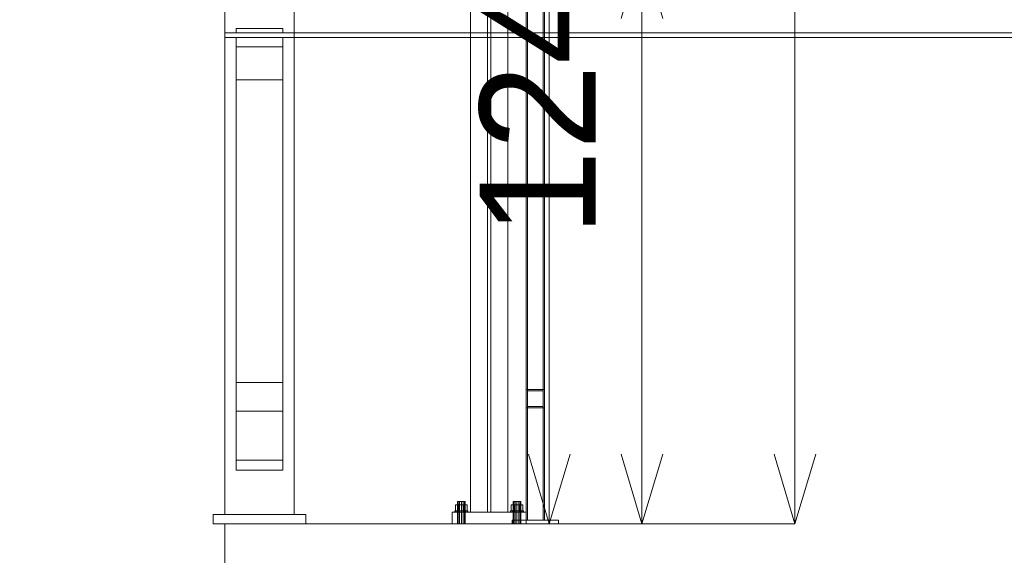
# Model space of a CAD drawing. Header units: millimetres. Extents: x -2233 to 65662, y -50530 to 6847.
# Tile 595 of 656: x 23308 to 25432, y -68 to 1088. Entities that reach past the tile are written whole.
import ezdxf

# ---------------------------------------------------------------- set-up
doc = ezdxf.new("R2010")
doc.units = ezdxf.units.MM
for name, color, linetype, lineweight in [('COTAS_O', 1, 'Continuous', 0), ('COTAS_P', 1, 'Continuous', 0), ('lateral_briquetadora', 7, 'Continuous', 0), ('lateral_C02', 7, 'Continuous', 0), ('lateral_C05', 7, 'Continuous', 0)]:
    doc.layers.add(name, color=color, linetype=linetype, lineweight=lineweight)
doc.dimstyles.new('R19_100', dxfattribs={"dimtxt": 250, "dimasz": 150, "dimexe": 150, "dimexo": 80, "dimgap": 100, "dimtad": 1, "dimtih": 1, "dimtoh": 1, "dimdsep": 46, "dimcen": 0.09, "dimadec": 0, "dimazin": 0, "dimtfac": 1, "dimtdec": 4, "dimtofl": 0, "dimtmove": 0, "dimatfit": 3, "dimfxl": 1, "dimtolj": 1, "dimtzin": 0, "dimarcsym": 0})

# ---------------------------------------------------------------- blocks, each defined once
blk = doc.blocks.new('DIM_R32_4')
at = {"layer": 'COTAS_P'}
for p, q in [((15248.4, 1279.1), (24311.8, 4109.1)), ((24311.8, 4109.1), (24155.2, 4107.3)), ((24311.8, 4109.1), (24182.1, 4021.4)), ((24580.1, 3250), (24311.8, 4109.1)), ((15248.4, 1279.1), (15378.1, 1366.8)), ((15248.4, 1279.1), (15405, 1280.8)), ((15516.6, 420), (15248.4, 1279.1))]:
    blk.add_line(p, q, dxfattribs=at)
blk.add_text('9495 P', height=250, rotation=17.3406, dxfattribs=at).set_placement((19750.3, 2789.5))
blk = doc.blocks.new('DIM_R32_6')
at = {"layer": 'COTAS_P'}
for p, q in [((24580.1, 3250), (24980.1, 3250)), ((24980.1, 3250), (24935.1, 3100)), ((24980.1, 0), (24980.1, 3250)), ((24980.1, 3250), (25025.1, 3100)), ((24980.1, 0), (24935.1, 150)), ((24980.1, 0), (25025.1, 150)), ((24580.1, 0), (24980.1, 0))]:
    blk.add_line(p, q, dxfattribs=at)
blk.add_text('3250 P', height=250, rotation=90, dxfattribs=at).set_placement((24880.1, 1625))
blk = doc.blocks.new('DIM_R32_8')
at = {"layer": 'COTAS_P'}
for p, q in [((24250.1, 1241), (24650.1, 1241)), ((24650.1, 1241), (24605.1, 1091)), ((24650.1, 0), (24650.1, 1241)), ((24650.1, 1241), (24695.1, 1091)), ((24650.1, 0), (24605.1, 150)), ((24650.1, 0), (24695.1, 150)), ((24250.1, 0), (24650.1, 0))]:
    blk.add_line(p, q, dxfattribs=at)
blk.add_text('1241 P', height=250, rotation=90, dxfattribs=at).set_placement((24550.1, 620.5))
blk = doc.blocks.new('DIM_R32_22')
at = {"layer": 'COTAS_O'}
for p, q in [((23750.1, 0), (23750.1, -900)), ((25950.1, 0), (25950.1, -900)), ((23750.1, -900), (23900.1, -855)), ((25950.1, -900), (25800.1, -855)), ((23750.1, -900), (25950.1, -900)), ((23750.1, -900), (23900.1, -945)), ((25950.1, -900), (25800.1, -945))]:
    blk.add_line(p, q, dxfattribs=at)
blk.add_text('2200 O', height=250, dxfattribs=at).set_placement((24850.1, -800))
blk = doc.blocks.new('DIM_R32_23')
at = {"layer": 'COTAS_O'}
for p, q in [((23750.1, 2330), (24450.1, 2330)), ((24450.1, 2330), (24405.1, 2180)), ((24450.1, 0), (24450.1, 2330)), ((24450.1, 2330), (24495.1, 2180)), ((24450.1, 0), (24405.1, 150)), ((24450.1, 0), (24495.1, 150)), ((23750.1, 0), (24450.1, 0))]:
    blk.add_line(p, q, dxfattribs=at)
blk.add_text('2330 O', height=250, rotation=90, dxfattribs=at).set_placement((24350.1, 1165))
blk = doc.blocks.new('DIM_R32_26')
at = {"layer": 'COTAS_P'}
for p, q in [((112.7, 0), (112.7, -2500)), ((65298.1, 0), (65298.1, -2500)), ((112.7, -2500), (262.7, -2455)), ((65298.1, -2500), (65148.1, -2455)), ((112.7, -2500), (65298.1, -2500)), ((112.7, -2500), (262.7, -2545)), ((65298.1, -2500), (65148.1, -2545))]:
    blk.add_line(p, q, dxfattribs=at)
blk.add_text('65185.39 P', height=250, dxfattribs=at).set_placement((32705.4, -2400))

msp = doc.modelspace()

# ---------------------------------------------------------------- linework, layer by layer
at = {"layer": 'lateral_briquetadora'}
for p, q in [((23750.067, 1060), (23750.067, 1240)), ((23900.067, 1060), (23900.067, 1240)), ((23775.067, 1060), (23775.067, 1069.143)), ((23775.067, 1069.143), (23875.067, 1069.143)), ((23875.067, 1060), (23875.067, 1069.143)), ((23750.067, 20), (23750.067, 1060)), ((23750.067, 1060), (23900.067, 1060)), ((23750.067, 1060), (25950.067, 1060)), ((23750.067, 20), (23750.067, 1050)), ((23750.067, 1050), (23900.067, 1050)), ((23775.067, 1060), (23875.067, 1060)), ((23775.067, 305.038), (23775.067, 1050)), ((23775.067, 1050), (23875.067, 1050)), ((23775.067, 1050), (23775.067, 1030)), ((23775.067, 1050), (23775.067, 243.475)), ((23875.067, 305.038), (23875.067, 1050)), ((23875.067, 1050), (23875.067, 1030)), ((23875.067, 1050), (23875.067, 243.475)), ((23900.067, 1050), (23900.067, 1060)), ((23900.067, 1060), (25800.067, 1060)), ((23900.067, 20), (23900.067, 1050)), ((23900.067, 1050), (25800.067, 1050)), ((23775.067, 1030), (23875.067, 1030)), ((23775.067, 137.184), (23775.067, 958.693)), ((23775.067, 958.693), (23875.067, 958.693)), ((23775.067, 958.693), (23775.067, 115.739)), ((23875.067, 137.184), (23875.067, 958.693)), ((23875.067, 958.693), (23875.067, 115.739)), ((23775.067, 137.184), (23775.067, 305.038)), ((23775.067, 305.038), (23875.067, 305.038)), ((23875.067, 137.184), (23875.067, 305.038)), ((23775.067, 115.739), (23775.067, 243.475)), ((23775.067, 243.475), (23875.067, 243.475)), ((23875.067, 115.739), (23875.067, 243.475)), ((23775.067, 137.184), (23875.067, 137.184)), ((23775.067, 115.739), (23875.067, 115.739)), ((23725.067, 0), (23725.067, 20)), ((23725.067, 20), (23925.067, 20)), ((23725.067, 0), (23925.067, 0)), ((23750.067, 20), (23900.067, 20)), ((23925.067, 0), (23925.067, 20))]:
    msp.add_line(p, q, dxfattribs=at)
at = {"layer": 'lateral_C02'}
for p, q in [((24280.488, 2812.387), (24280.488, 25)), ((24316.988, 2812.387), (24316.988, 25)), ((24323.988, 25), (24323.988, 2812.387)), ((24360.488, 25), (24360.488, 2812.387)), ((24253.56, 48), (24252.488, 48)), ((24252.488, 0), (24252.488, 48)), ((24256.488, 48), (24253.56, 48)), ((24253.56, 0), (24253.56, 48)), ((24260.488, 48), (24256.488, 48)), ((24256.488, 0), (24256.488, 48)), ((24264.488, 48), (24260.488, 48)), ((24260.488, 0), (24260.488, 48)), ((24267.416, 48), (24264.488, 48)), ((24264.488, 0), (24264.488, 48)), ((24268.488, 48), (24267.416, 48)), ((24267.416, 0), (24267.416, 48)), ((24268.488, 48), (24268.488, 0)), ((24373.56, 48), (24372.488, 48)), ((24372.488, 0), (24372.488, 48)), ((24376.488, 48), (24373.56, 48)), ((24373.56, 0), (24373.56, 48)), ((24380.488, 48), (24376.488, 48)), ((24376.488, 0), (24376.488, 48)), ((24384.488, 48), (24380.488, 48)), ((24380.488, 0), (24380.488, 48)), ((24387.416, 48), (24384.488, 48)), ((24384.488, 0), (24384.488, 48)), ((24388.488, 48), (24387.416, 48)), ((24387.416, 0), (24387.416, 48)), ((24388.488, 48), (24388.488, 0)), ((24240.488, 25), (24400.488, 25)), ((24240.488, 25), (24240.488, 0)), ((24247.554, 28), (24246.488, 28)), ((24246.488, 25), (24246.488, 28)), ((24247.554, 25), (24246.488, 25)), ((24250.588, 28), (24247.554, 28)), ((24247.554, 25), (24247.554, 28)), ((24250.588, 25), (24247.554, 25)), ((24254.088, 40.8), (24247.688, 40.8)), ((24247.688, 28), (24247.688, 40.8)), ((24254.088, 28), (24247.688, 28)), ((24255.13, 28), (24250.588, 28)), ((24250.588, 25), (24250.588, 28)), ((24255.13, 25), (24250.588, 25)), ((24266.888, 40.8), (24254.088, 40.8)), ((24254.088, 28), (24254.088, 40.8)), ((24266.888, 28), (24254.088, 28)), ((24260.488, 28), (24255.13, 28)), ((24255.13, 25), (24255.13, 28)), ((24260.488, 25), (24255.13, 25)), ((24265.846, 28), (24260.488, 28)), ((24260.488, 25), (24260.488, 28)), ((24265.846, 25), (24260.488, 25)), ((24270.387, 28), (24265.846, 28)), ((24265.846, 25), (24265.846, 28)), ((24270.387, 25), (24265.846, 25)), ((24273.288, 40.8), (24266.888, 40.8)), ((24266.888, 28), (24266.888, 40.8)), ((24266.888, 28), (24273.288, 28)), ((24273.422, 28), (24270.387, 28)), ((24270.387, 25), (24270.387, 28)), ((24273.422, 25), (24270.387, 25)), ((24273.288, 40.8), (24273.288, 28)), ((24274.488, 28), (24273.422, 28)), ((24273.422, 25), (24273.422, 28)), ((24273.422, 25), (24274.488, 25)), ((24274.488, 28), (24274.488, 25)), ((24280.488, 25), (24360.488, 25)), ((24316.988, 25), (24323.988, 25)), ((24367.554, 28), (24366.488, 28)), ((24366.488, 25), (24366.488, 28)), ((24367.554, 25), (24366.488, 25)), ((24370.588, 28), (24367.554, 28)), ((24367.554, 25), (24367.554, 28)), ((24370.588, 25), (24367.554, 25)), ((24374.088, 40.8), (24367.688, 40.8)), ((24367.688, 28), (24367.688, 40.8)), ((24374.088, 28), (24367.688, 28)), ((24375.13, 28), (24370.588, 28)), ((24370.588, 25), (24370.588, 28)), ((24375.13, 25), (24370.588, 25)), ((24386.888, 40.8), (24374.088, 40.8)), ((24374.088, 28), (24374.088, 40.8)), ((24386.888, 28), (24374.088, 28)), ((24380.488, 28), (24375.13, 28)), ((24375.13, 25), (24375.13, 28)), ((24380.488, 25), (24375.13, 25)), ((24385.846, 28), (24380.488, 28)), ((24380.488, 25), (24380.488, 28)), ((24385.846, 25), (24380.488, 25)), ((24390.387, 28), (24385.846, 28)), ((24385.846, 25), (24385.846, 28)), ((24390.387, 25), (24385.846, 25)), ((24393.288, 40.8), (24386.888, 40.8)), ((24386.888, 28), (24386.888, 40.8)), ((24386.888, 28), (24393.288, 28)), ((24393.422, 28), (24390.387, 28)), ((24390.387, 25), (24390.387, 28)), ((24393.422, 25), (24390.387, 25)), ((24393.288, 40.8), (24393.288, 28)), ((24394.488, 28), (24393.422, 28)), ((24393.422, 25), (24393.422, 28)), ((24393.422, 25), (24394.488, 25)), ((24394.488, 28), (24394.488, 25)), ((24400.488, 0), (24400.488, 25)), ((24240.488, 0), (24400.488, 0)), ((24253.56, 0), (24252.488, 0)), ((24256.488, 0), (24253.56, 0)), ((24260.488, 0), (24256.488, 0)), ((24264.488, 0), (24260.488, 0)), ((24267.416, 0), (24264.488, 0)), ((24267.416, 0), (24268.488, 0)), ((24373.56, 0), (24372.488, 0)), ((24376.488, 0), (24373.56, 0)), ((24380.488, 0), (24376.488, 0)), ((24384.488, 0), (24380.488, 0)), ((24387.416, 0), (24384.488, 0)), ((24387.416, 0), (24388.488, 0))]:
    msp.add_line(p, q, dxfattribs=at)
at = {"layer": 'lateral_C05'}
for p, q in [((24400.067, 8), (24400.067, 1200)), ((24403.067, 1200), (24403.067, 8)), ((24437.067, 1200), (24437.067, 8)), ((24440.067, 8), (24440.067, 1200)), ((24400.067, 250), (24400.067, 290)), ((24400.067, 290), (24440.067, 290)), ((24403.067, 287), (24403.067, 253)), ((24403.067, 287), (24437.067, 287)), ((24437.067, 287), (24437.067, 253)), ((24440.067, 250), (24440.067, 290)), ((24400.067, 250), (24440.067, 250)), ((24403.067, 253), (24437.067, 253)), ((24370.067, 0), (24370.067, 8)), ((24370.067, 8), (24470.067, 8)), ((24370.067, 0), (24470.067, 0)), ((24378.576, 8), (24378.6, 8)), ((24378.576, 0), (24378.6, 0)), ((24378.6, 8), (24378.64, 8)), ((24378.6, 0), (24378.64, 0)), ((24378.64, 8), (24378.696, 8)), ((24378.64, 0), (24378.696, 0)), ((24378.696, 8), (24378.768, 8)), ((24378.696, 0), (24378.768, 0)), ((24378.768, 8), (24378.856, 8)), ((24378.768, 0), (24378.856, 0)), ((24378.856, 8), (24378.959, 8)), ((24378.856, 0), (24378.959, 0)), ((24378.959, 8), (24379.078, 8)), ((24378.959, 0), (24379.078, 0)), ((24379.078, 8), (24379.211, 8)), ((24379.078, 0), (24379.211, 0)), ((24379.211, 8), (24379.359, 8)), ((24379.211, 0), (24379.359, 0)), ((24379.359, 8), (24379.521, 8)), ((24379.359, 0), (24379.521, 0)), ((24379.521, 8), (24379.697, 8)), ((24379.521, 0), (24379.697, 0)), ((24379.697, 8), (24379.886, 8)), ((24379.697, 0), (24379.886, 0)), ((24379.886, 8), (24380.088, 8)), ((24379.886, 0), (24380.088, 0)), ((24380.088, 8), (24380.303, 8)), ((24380.088, 0), (24380.303, 0)), ((24380.303, 8), (24380.529, 8)), ((24380.303, 0), (24380.529, 0)), ((24380.529, 8), (24380.767, 8)), ((24380.529, 0), (24380.767, 0)), ((24380.767, 8), (24381.015, 8)), ((24380.767, 0), (24381.015, 0)), ((24381.015, 8), (24381.273, 8)), ((24381.015, 0), (24381.273, 0)), ((24381.273, 8), (24381.541, 8)), ((24381.273, 0), (24381.541, 0)), ((24381.541, 8), (24381.817, 8)), ((24381.541, 0), (24381.817, 0)), ((24381.817, 8), (24382.102, 8)), ((24381.817, 0), (24382.102, 0)), ((24382.102, 8), (24382.394, 8)), ((24382.102, 0), (24382.394, 0)), ((24382.394, 8), (24382.693, 8)), ((24382.394, 0), (24382.693, 0)), ((24382.693, 8), (24382.997, 8)), ((24382.693, 0), (24382.997, 0)), ((24382.997, 8), (24383.307, 8)), ((24382.997, 0), (24383.307, 0)), ((24383.307, 8), (24383.621, 8)), ((24383.307, 0), (24383.621, 0)), ((24383.621, 8), (24383.939, 8)), ((24383.621, 0), (24383.939, 0)), ((24383.939, 8), (24384.259, 8)), ((24383.939, 0), (24384.259, 0)), ((24384.259, 8), (24384.582, 8)), ((24384.259, 0), (24384.582, 0)), ((24384.582, 8), (24384.905, 8)), ((24384.582, 0), (24384.905, 0)), ((24384.905, 8), (24385.23, 8)), ((24384.905, 0), (24385.23, 0)), ((24385.23, 8), (24385.553, 8)), ((24385.23, 0), (24385.553, 0)), ((24385.553, 8), (24385.876, 8)), ((24385.553, 0), (24385.876, 0)), ((24385.876, 8), (24386.196, 8)), ((24385.876, 0), (24386.196, 0)), ((24386.196, 8), (24386.514, 8)), ((24386.196, 0), (24386.514, 0)), ((24386.514, 8), (24386.828, 8)), ((24386.514, 0), (24386.828, 0)), ((24386.828, 8), (24387.138, 8)), ((24386.828, 0), (24387.138, 0)), ((24387.138, 8), (24387.442, 8)), ((24387.138, 0), (24387.442, 0)), ((24387.442, 8), (24387.741, 8)), ((24387.442, 0), (24387.741, 0)), ((24387.741, 8), (24388.033, 8)), ((24387.741, 0), (24388.033, 0)), ((24388.033, 8), (24388.317, 8)), ((24388.033, 0), (24388.317, 0)), ((24388.317, 8), (24388.594, 8)), ((24388.317, 0), (24388.594, 0)), ((24388.594, 8), (24388.862, 8)), ((24388.594, 0), (24388.862, 0)), ((24388.862, 8), (24389.12, 8)), ((24388.862, 0), (24389.12, 0)), ((24389.12, 8), (24389.368, 8)), ((24389.12, 0), (24389.368, 0)), ((24389.368, 8), (24389.606, 8)), ((24389.368, 0), (24389.606, 0)), ((24389.606, 8), (24389.832, 8)), ((24389.606, 0), (24389.832, 0)), ((24389.832, 8), (24390.047, 8)), ((24389.832, 0), (24390.047, 0)), ((24390.047, 8), (24390.249, 8)), ((24390.047, 0), (24390.249, 0)), ((24390.249, 8), (24390.438, 8)), ((24390.249, 0), (24390.438, 0)), ((24390.438, 8), (24390.614, 8)), ((24390.438, 0), (24390.614, 0)), ((24390.614, 8), (24390.776, 8)), ((24390.614, 0), (24390.776, 0)), ((24390.776, 8), (24390.924, 8)), ((24390.776, 0), (24390.924, 0)), ((24390.924, 8), (24391.057, 8)), ((24390.924, 0), (24391.057, 0)), ((24391.057, 8), (24391.175, 8)), ((24391.057, 0), (24391.175, 0)), ((24391.279, 8), (24391.175, 8)), ((24391.279, 0), (24391.175, 0)), ((24391.366, 8), (24391.279, 8)), ((24391.366, 0), (24391.279, 0)), ((24391.439, 8), (24391.366, 8)), ((24391.439, 0), (24391.366, 0)), ((24391.495, 8), (24391.439, 8)), ((24391.495, 0), (24391.439, 0)), ((24391.535, 8), (24391.495, 8)), ((24391.535, 0), (24391.495, 0)), ((24391.559, 8), (24391.535, 8)), ((24391.559, 0), (24391.535, 0)), ((24400.067, 8), (24440.067, 8)), ((24437.067, 8), (24403.067, 8)), ((24448.576, 8), (24448.6, 8)), ((24448.576, 0), (24448.6, 0)), ((24448.6, 8), (24448.64, 8)), ((24448.6, 0), (24448.64, 0)), ((24448.64, 8), (24448.696, 8)), ((24448.64, 0), (24448.696, 0)), ((24448.696, 8), (24448.768, 8)), ((24448.696, 0), (24448.768, 0)), ((24448.768, 8), (24448.856, 8)), ((24448.768, 0), (24448.856, 0)), ((24448.856, 8), (24448.959, 8)), ((24448.856, 0), (24448.959, 0)), ((24448.959, 8), (24449.078, 8)), ((24448.959, 0), (24449.078, 0)), ((24449.078, 8), (24449.211, 8)), ((24449.078, 0), (24449.211, 0)), ((24449.211, 8), (24449.359, 8)), ((24449.211, 0), (24449.359, 0)), ((24449.359, 8), (24449.521, 8)), ((24449.359, 0), (24449.521, 0)), ((24449.521, 8), (24449.697, 8)), ((24449.521, 0), (24449.697, 0)), ((24449.697, 8), (24449.886, 8)), ((24449.697, 0), (24449.886, 0)), ((24449.886, 8), (24450.088, 8)), ((24449.886, 0), (24450.088, 0)), ((24450.088, 8), (24450.303, 8)), ((24450.088, 0), (24450.303, 0)), ((24450.303, 8), (24450.529, 8)), ((24450.303, 0), (24450.529, 0)), ((24450.529, 8), (24450.767, 8)), ((24450.529, 0), (24450.767, 0)), ((24450.767, 8), (24451.015, 8)), ((24450.767, 0), (24451.015, 0)), ((24451.015, 8), (24451.273, 8)), ((24451.015, 0), (24451.273, 0)), ((24451.273, 8), (24451.541, 8)), ((24451.273, 0), (24451.541, 0)), ((24451.541, 8), (24451.817, 8)), ((24451.541, 0), (24451.817, 0)), ((24451.817, 8), (24452.102, 8)), ((24451.817, 0), (24452.102, 0)), ((24452.102, 8), (24452.394, 8)), ((24452.102, 0), (24452.394, 0)), ((24452.394, 8), (24452.693, 8)), ((24452.394, 0), (24452.693, 0)), ((24452.693, 8), (24452.997, 8)), ((24452.693, 0), (24452.997, 0)), ((24452.997, 8), (24453.307, 8)), ((24452.997, 0), (24453.307, 0)), ((24453.307, 8), (24453.621, 8)), ((24453.307, 0), (24453.621, 0)), ((24453.621, 8), (24453.939, 8)), ((24453.621, 0), (24453.939, 0)), ((24453.939, 8), (24454.259, 8)), ((24453.939, 0), (24454.259, 0)), ((24454.259, 8), (24454.582, 8)), ((24454.259, 0), (24454.582, 0)), ((24454.582, 8), (24454.905, 8)), ((24454.582, 0), (24454.905, 0)), ((24454.905, 8), (24455.23, 8)), ((24454.905, 0), (24455.23, 0)), ((24455.23, 8), (24455.553, 8)), ((24455.23, 0), (24455.553, 0)), ((24455.553, 8), (24455.876, 8)), ((24455.553, 0), (24455.876, 0)), ((24455.876, 8), (24456.196, 8)), ((24455.876, 0), (24456.196, 0)), ((24456.196, 8), (24456.514, 8)), ((24456.196, 0), (24456.514, 0)), ((24456.514, 8), (24456.828, 8)), ((24456.514, 0), (24456.828, 0)), ((24456.828, 8), (24457.138, 8)), ((24456.828, 0), (24457.138, 0)), ((24457.138, 8), (24457.442, 8)), ((24457.138, 0), (24457.442, 0)), ((24457.442, 8), (24457.741, 8)), ((24457.442, 0), (24457.741, 0)), ((24457.741, 8), (24458.033, 8)), ((24457.741, 0), (24458.033, 0)), ((24458.033, 8), (24458.317, 8)), ((24458.033, 0), (24458.317, 0)), ((24458.317, 8), (24458.594, 8)), ((24458.317, 0), (24458.594, 0)), ((24458.594, 8), (24458.862, 8)), ((24458.594, 0), (24458.862, 0)), ((24458.862, 8), (24459.12, 8)), ((24458.862, 0), (24459.12, 0)), ((24459.12, 8), (24459.368, 8)), ((24459.12, 0), (24459.368, 0)), ((24459.368, 8), (24459.606, 8)), ((24459.368, 0), (24459.606, 0)), ((24459.606, 8), (24459.832, 8)), ((24459.606, 0), (24459.832, 0)), ((24459.832, 8), (24460.047, 8)), ((24459.832, 0), (24460.047, 0)), ((24460.047, 8), (24460.249, 8)), ((24460.047, 0), (24460.249, 0)), ((24460.249, 8), (24460.438, 8)), ((24460.249, 0), (24460.438, 0)), ((24460.438, 8), (24460.614, 8)), ((24460.438, 0), (24460.614, 0)), ((24460.614, 8), (24460.776, 8)), ((24460.614, 0), (24460.776, 0)), ((24460.776, 8), (24460.924, 8)), ((24460.776, 0), (24460.924, 0)), ((24460.924, 8), (24461.057, 8)), ((24460.924, 0), (24461.057, 0)), ((24461.057, 8), (24461.175, 8)), ((24461.057, 0), (24461.175, 0)), ((24461.279, 8), (24461.175, 8)), ((24461.279, 0), (24461.175, 0)), ((24461.366, 8), (24461.279, 8)), ((24461.366, 0), (24461.279, 0)), ((24461.439, 8), (24461.366, 8)), ((24461.439, 0), (24461.366, 0)), ((24461.495, 8), (24461.439, 8)), ((24461.495, 0), (24461.439, 0)), ((24461.535, 8), (24461.495, 8)), ((24461.535, 0), (24461.495, 0)), ((24461.559, 8), (24461.535, 8)), ((24461.559, 0), (24461.535, 0)), ((24470.067, 0), (24470.067, 8))]:
    msp.add_line(p, q, dxfattribs=at)

# ---------------------------------------------------------------- dimensions: what is measured, and where the dimension line sits
at = {"layer": 'COTAS_O'}
for p2, distance, picture, middle in [((23750.067, 2330), -700, 'DIM_R32_23', (24450.067, 1165)), ((25950.067, 0), -900, 'DIM_R32_22', (24850.067, -900))]:
    dim = msp.add_aligned_dim(p1=(23750.067, 0), p2=p2, distance=distance, text='<> O', dimstyle='R19_100', dxfattribs=at)
    dim.commit()
    dim.dimension.update_dxf_attribs({"geometry": picture, "text_midpoint": middle})
at = {"layer": 'COTAS_P'}
for p1, p2, distance, picture, middle in [((15516.618, 420), (24580.067, 3250), 900, 'DIM_R32_4', (19780.096, 2694.095)), ((24580.067, 0), (24580.067, 3250), -400, 'DIM_R32_6', (24980.067, 1625)), ((24250.067, 0), (24250.067, 1241), -400, 'DIM_R32_8', (24650.067, 620.5)), ((112.7, 0), (65298.0949, 0), -2500, 'DIM_R32_26', (32705.3975, -2500))]:
    dim = msp.add_aligned_dim(p1=p1, p2=p2, distance=distance, text='<> P', dimstyle='R19_100', dxfattribs=at)
    dim.commit()
    dim.dimension.update_dxf_attribs({"geometry": picture, "text_midpoint": middle})

doc.saveas('drawing.dxf')
